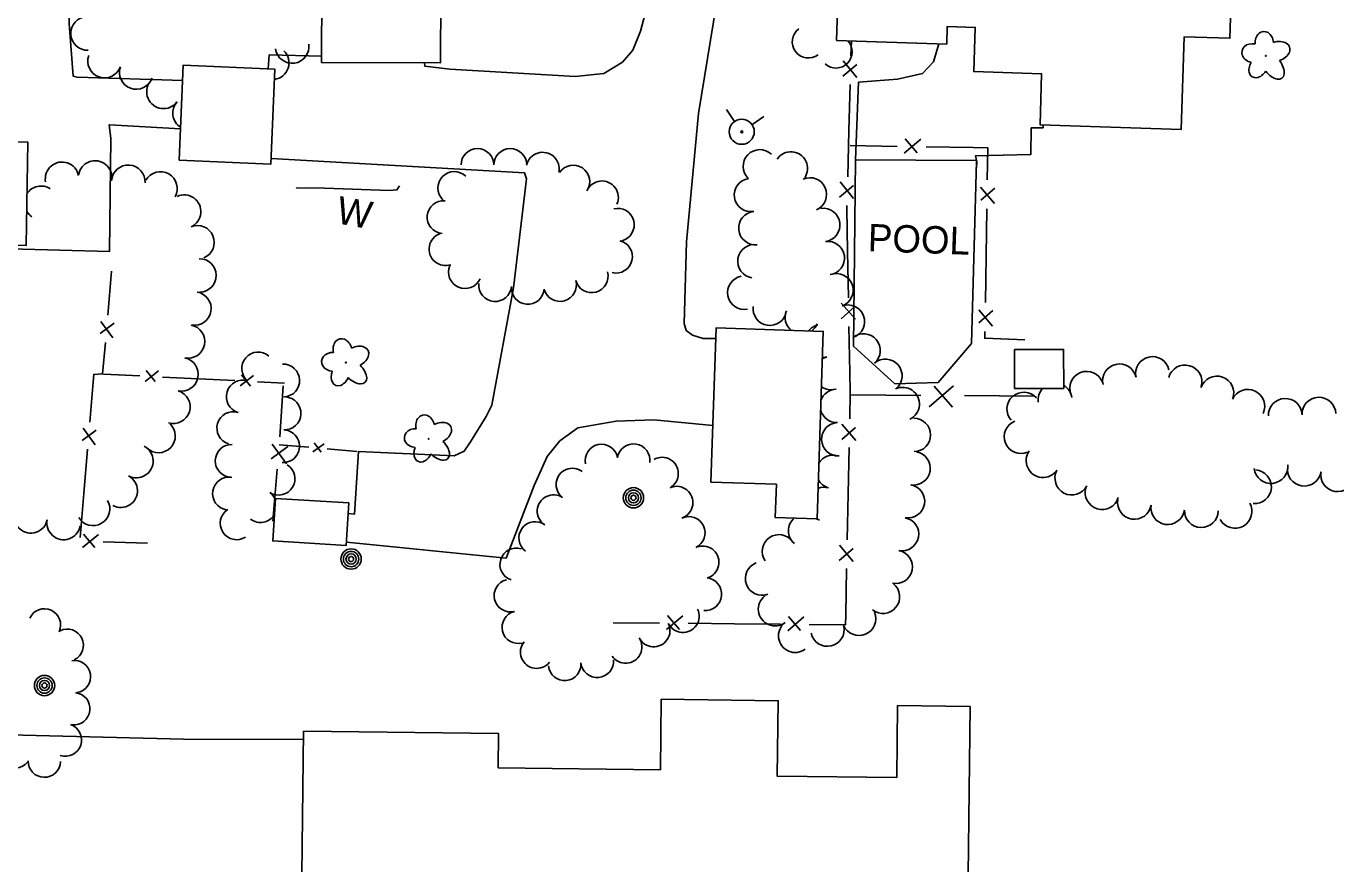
# Model space of a CAD drawing. Extents: x 588843 to 2552415, y 180129 to 269402.
# Drawn here: x 600038.6 to 600324.7, y 183174.8 to 183357.9 of the extents above; entities that cross this region are included whole.
import ezdxf

# ---------------------------------------------------------------- set-up
doc = ezdxf.new("R2010")
doc.units = 0
for name, color, linetype in [('E_BLD', 7, 'Continuous'), ('E_BLD_Dash', 7, 'Continuous'), ('E_DWY', 7, 'Continuous'), ('E_FEN_P', 7, 'Continuous'), ('E_LAND_TreeLine_P', 7, 'Continuous'), ('E_LAND_Vegetation', 7, 'Continuous'), ('E_MISCPROP', 7, 'Continuous'), ('E_MISCPROP_Dash', 7, 'Continuous'), ('E_MISCPROP_Text', 7, 'Continuous'), ('E_PATH_Sidewalk', 7, 'Continuous'), ('E_STRUCT', 7, 'Continuous'), ('E_UTL_WHydrant', 7, 'Continuous'), ('E_WAL_Text', 7, 'Continuous')]:
    doc.layers.add(name, color=color, linetype=linetype)

# ---------------------------------------------------------------- blocks, each defined once
blk = doc.blocks.new('DTRE_4')
at = {"layer": 'E_LAND_Vegetation'}
blk.add_circle((-0.6, 0), 0.601, dxfattribs=at)
for centre, major_axis, ratio in [((-6.1, 17.5), (4.5, -16.3), 0.782863), ((13.3, 9), (-17.3, -9.6), 0.691916), ((-19.3, 0.5), (16.2, -0.4), 0.832022), ((-8.2, -17.2), (5.9, 15.9), 0.716896), ((11.6, -12.2), (-16.4, 15), 0.560249)]:
    blk.add_ellipse(centre, major_axis=major_axis, ratio=ratio, start_param=1.570796, end_param=4.712389, dxfattribs=at)
blk = doc.blocks.new('POLE_3')
at = {"layer": 'E_MISCPROP'}
for radius in [14.6, 11, 7.32, 3.66]:
    blk.add_circle((0, 0), radius, dxfattribs=at)
blk = doc.blocks.new('POOL')
at = {"layer": 'E_MISCPROP_Dash'}
blk.add_text('POOL', height=39.37, dxfattribs=at).set_placement((-68.1, -19.7))
blk = doc.blocks.new('HYD_3')
at = {"layer": 'E_UTL_WHydrant'}
for p, q in [((-12.6, 12.6), (-27.3, 27.3)), ((12.6, 12.6), (27.3, 27.3))]:
    blk.add_line(p, q, dxfattribs=at)
for radius in [18, 1.38]:
    blk.add_circle((0, 0), radius, dxfattribs=at)
blk = doc.blocks.new('W_5_1')
at = {"layer": 'E_WAL_Text'}
blk.add_text('W', height=39.4, dxfattribs=at).set_placement((-14.6, -19.7))

msp = doc.modelspace()

# ---------------------------------------------------------------- linework, layer by layer
at = {"layer": 'E_BLD'}
for points in [[(600099.87, 183406.44), (600116.04, 183406.35), (600115.97, 183392.54), (600125.12, 183392.49), (600125.04, 183379.02), (600129.23, 183379), (600129.07, 183349.88), (600103.07, 183350.02), (600103.16, 183366), (600089.06, 183366.07), (600089.15, 183382.53), (600099.74, 183382.48)], [(600273.96, 183389.57), (600302.66, 183388.64), (600301.58, 183355.29), (600291.63, 183355.61), (600290.97, 183335.37), (600260.1, 183336.37), (600260.46, 183347.52), (600245.64, 183348), (600245.96, 183357.66), (600239.83, 183357.86), (600239.71, 183354.03), (600215.64, 183354.81), (600216.49, 183381.16), (600240.84, 183380.38), (600240.75, 183377.54), (600251.33, 183377.19), (600251.61, 183385.76), (600273.82, 183385.04)], [(600092.94, 183348.55), (600092.04, 183327.79), (600072.01, 183328.66), (600072.91, 183349.42)], [(600019.07, 183332.93), (600038.93, 183332.6), (600038.55, 183309.96), (600018.7, 183310.28)], [(600188.2, 183258.23), (600189.31, 183291.94), (600212.74, 183291.17), (600211.39, 183250.2), (600202.26, 183250.5), (600202.5, 183257.76)], [(600254.51, 183287.21), (600265.26, 183287.25), (600265.29, 183278.72), (600254.54, 183278.68)], [(600093.02, 183254.67), (600109.07, 183253.7), (600108.51, 183244.41), (600092.46, 183245.38)], [(600098.5, 183147.2), (600099.18, 183203.75), (600141.8, 183203.24), (600141.71, 183195.78), (600177.14, 183195.36), (600177.33, 183210.75), (600202.89, 183210.45), (600202.7, 183193.94), (600228.8, 183193.63), (600228.99, 183209.37), (600244.83, 183209.18), (600244.02, 183141.6), (600173.16, 183142.45), (600172.93, 183122.99), (600123.23, 183123.58), (600123.51, 183146.9)]]:
    msp.add_lwpolyline(points, close=True, dxfattribs=at)
at = {"layer": 'E_BLD_Dash'}
msp.add_lwpolyline([(600246.24, 183328.4), (600245.11, 183288.57), (600237.83, 183280.05), (600228.39, 183279.76), (600219.37, 183287.94), (600219.79, 183328.73), (600246.17, 183328.53)], dxfattribs=at)
at = {"layer": 'E_DWY'}
for points in [[(600057.65, 183553.2), (600051.4, 183550.64), (600047.22, 183547.54), (600043.69, 183542.56), (600041.24, 183536.84), (600040.18, 183530.74), (600039.11, 183518.56), (600040.71, 183509.79), (600043.18, 183494.6), (600043.62, 183476.34), (600045.47, 183455.88), (600047.37, 183426.44), (600048.11, 183394.77), (600048, 183358.54), (600048.82, 183347), (600049.71, 183346.75), (600072.77, 183346.07)], [(600192.26, 183522.84), (600194.95, 183515.3), (600197.14, 183505.62), (600197.19, 183499.32), (600193.13, 183463.44), (600188.95, 183437.84), (600183.36, 183405.27), (600177.05, 183372.8), (600172.8, 183356.82), (600171.11, 183352.71), (600168.87, 183350.03), (600164.76, 183347.55), (600158.51, 183346.95), (600131.12, 183348.54), (600125.66, 183349.21), (600125.59, 183349.9)], [(600189.23, 183289.66), (600186.53, 183289.63), (600184.18, 183290.39), (600182.76, 183291.42), (600182.33, 183292.93), (600182.85, 183310.81), (600185.48, 183338.87), (600190.73, 183371), (600199.07, 183415.28), (600200, 183415.55), (600202.01, 183413.6), (600216.43, 183392.72), (600222.9, 183381.52), (600223.14, 183380.95)], [(600103.08, 183351.39), (600091.68, 183351.68), (600091.44, 183348.62)], [(600072.31, 183335.49), (600056.83, 183336.34), (600056.73, 183336.37), (600057.07, 183333.39), (600056.75, 183308.63), (600035.06, 183309.26)], [(600092.09, 183328.96), (600147.49, 183325.83), (600147.87, 183324.54), (600145.04, 183300.7), (600140.32, 183275.04), (600139.1, 183272.6), (600135.63, 183267.07), (600134.3, 183264.99), (600132.11, 183264), (600111.15, 183264.96), (600110.3, 183251.22), (600108.93, 183251.35)], [(600108.55, 183245.08), (600143.45, 183241.63), (600149.6, 183257.51), (600152.44, 183263.86), (600155.2, 183267.24), (600159.09, 183270.1), (600167.51, 183271.59), (600175.69, 183271.86), (600188.6, 183270.59)], [(599966.26, 183194.16), (599986.04, 183194.78), (599989.53, 183195.08), (599992.73, 183196.22), (599996.04, 183197.74), (599999.99, 183200.8), (600008.46, 183203.65), (600072.96, 183202.03), (600099.16, 183201.96)]]:
    msp.add_lwpolyline(points, dxfattribs=at)
at = {"layer": 'E_FEN_P'}
for p, q in [((600217.03, 183346.97), (600220.1, 183349.54)), ((600220.09, 183346.73), (600217.12, 183350.33)), ((600230.44, 183330.19), (600234.06, 183333.23)), ((600230.65, 183333.29), (600233.29, 183330.2)), ((600216.31, 183320.51), (600219.38, 183323.08)), ((600219.37, 183320.27), (600216.4, 183323.87)), ((600247.12, 183322.75), (600250.17, 183319.14)), ((600250.22, 183322.54), (600247.14, 183319.91)), ((600219.75, 183293.86), (600216.62, 183297.33)), ((600216.68, 183293.97), (600219.64, 183296.67)), ((600246.7, 183295.94), (600249.75, 183292.33)), ((600249.8, 183295.73), (600246.72, 183293.09)), ((600057.81, 183292.98), (600054.74, 183290.7)), ((600054.9, 183293.39), (600057.54, 183289.78)), ((600064.58, 183280.27), (600067.46, 183282.54)), ((600064.82, 183282.67), (600066.79, 183280.21)), ((600085.36, 183279.26), (600088.24, 183281.53)), ((600085.61, 183281.66), (600087.57, 183279.2)), ((600241.22, 183279.3), (600235.86, 183274.69)), ((600240.95, 183274.66), (600236.96, 183279.23)), ((600053.9, 183269.6), (600050.82, 183267.32)), ((600050.99, 183270), (600053.63, 183266.4)), ((600216.77, 183267.57), (600219.82, 183270.15)), ((600219.83, 183267.34), (600216.83, 183270.92)), ((600095.74, 183266.02), (600092.11, 183263.34)), ((600092.32, 183266.5), (600095.42, 183262.25)), ((600101.23, 183264.86), (600103.66, 183266.64)), ((600101.5, 183266.82), (600103.04, 183264.75)), ((600050.9, 183243.94), (600054.35, 183246.78)), ((600051.13, 183246.87), (600053.59, 183243.93)), ((600216.24, 183241.1), (600219.29, 183243.69)), ((600219.3, 183240.88), (600216.3, 183244.46)), ((600178.5, 183225.98), (600182.05, 183229.02)), ((600178.69, 183229.05), (600181.31, 183226.02)), ((600204.97, 183225.75), (600208.52, 183228.79)), ((600205.16, 183228.82), (600207.78, 183225.79))]:
    msp.add_line(p, q, dxfattribs=at)
for points in [[(600218.8, 183351.46), (600218.89, 183354.7)], [(600218.36, 183335.11), (600218.63, 183345.21)], [(600218.08, 183325), (600218.36, 183335.11)], [(600218.65, 183331.82), (600228.89, 183331.65)], [(600235.22, 183331.54), (600245.46, 183331.37)], [(600245.46, 183331.37), (600248.69, 183331.31), (600248.58, 183324.31)], [(600218.07, 183308.64), (600217.89, 183318.06), (600217.91, 183318.75)], [(600248.48, 183317.97), (600248.32, 183307.73)], [(600218.25, 183298.54), (600218.07, 183308.64)], [(600248.32, 183307.73), (600248.16, 183297.49)], [(600057.2, 183304.39), (600056.38, 183294.75)], [(600218.55, 183282.18), (600218.36, 183292.28)], [(600055.87, 183288.79), (600055.28, 183281.88), (600053.34, 183281.79), (600053.27, 183281)], [(600248.06, 183291.16), (600248.03, 183289.69), (600256.8, 183289.37)], [(600053.27, 183281), (600052.46, 183271.37)], [(600055.48, 183281.83), (600063.41, 183281.44)], [(600068.33, 183281.2), (600076.26, 183280.82)], [(600076.26, 183280.82), (600084.2, 183280.43)], [(600089.11, 183280.19), (600095, 183279.9)], [(600218.51, 183272.07), (600218.62, 183277.97), (600218.55, 183282.18)], [(600094.7, 183279.3), (600094.01, 183268.11)], [(600234.08, 183277.2), (600218.75, 183277.29)], [(600258.9, 183277.05), (600243.57, 183277.14)], [(600093.83, 183266.41), (600100.31, 183265.86)], [(600218.18, 183255.71), (600218.38, 183265.82)], [(600051.96, 183265.41), (600051.15, 183255.77)], [(600104.33, 183265.52), (600110.81, 183264.96)], [(600093.45, 183261.08), (600092.47, 183249.72)], [(600051.15, 183255.77), (600050.35, 183246.14)], [(600217.98, 183245.61), (600218.18, 183255.71)], [(600055.43, 183245.17), (600065.09, 183244.9)], [(600217.65, 183229.25), (600217.85, 183239.35)], [(600209.69, 183227.13), (600217.61, 183227.06), (600217.65, 183229.25)], [(600166.85, 183227.5), (600176.96, 183227.41)], [(600183.22, 183227.36), (600193.32, 183227.27)], [(600193.32, 183227.27), (600203.43, 183227.18)]]:
    msp.add_lwpolyline(points, dxfattribs=at)
at = {"layer": 'E_LAND_TreeLine_P'}
for centre, radius, start, end in [((600051.99, 183356.33), 3.67, 92.5237, 272.5237), ((600209.49, 183354.5), 3.53, 126.8024, 306.8024), ((600215.53, 183352.31), 3.53, 227.8059, 43.2741), ((600055.7, 183350.29), 3.67, 160.2854, 340.2854), ((600092.32, 183349.91), 3.67, 278.2103, 45.9779), ((600096.68, 183353.48), 3.67, 188.0003, 8.0003), ((600062.62, 183347.81), 3.67, 160.2854, 340.2854), ((600068.58, 183343.57), 3.67, 142.958, 322.958), ((600074.26, 183338.92), 3.67, 137.0211, 238.03), ((600137.18, 183327.58), 3.59, 0.0132, 180.0132), ((600144.35, 183327.58), 3.59, 0.0132, 180.0132), ((600151.43, 183326.76), 3.59, 347.5508, 167.5508), ((600198.88, 183327.28), 3.65, 46.4737, 226.4737), ((600205.66, 183326.82), 3.65, 325.936, 145.936), ((600046.41, 183324.57), 3.66, 10.936, 190.936), ((600053.63, 183324.85), 3.66, 351.1599, 171.1599), ((600060.89, 183323.9), 3.66, 356.3471, 176.3471), ((600067.92, 183322.45), 3.66, 330.3347, 150.3347), ((600132.12, 183322.55), 3.59, 45.665, 225.665), ((600158.12, 183323.94), 3.59, 326.443, 146.443), ((600041.82, 183319.32), 3.66, 57.1724, 147.2362), ((600164.38, 183320.49), 3.59, 336.2409, 156.2409), ((600196.94, 183321.02), 3.65, 98.9381, 278.9381), ((600209.82, 183321.15), 3.65, 293.6604, 113.6604), ((600073.08, 183317.39), 3.66, 294.6073, 114.6073), ((600036.85, 183314.06), 3.66, 38.9539, 60.2204), ((600041.82, 183319.32), 3.66, 210.8722, 237.1724), ((600129.78, 183316.19), 3.59, 84.9102, 264.9102), ((600167.85, 183314.5), 3.59, 284.4395, 104.4395), ((600197.89, 183313.78), 3.65, 95.5322, 275.5322), ((600212.74, 183314.46), 3.65, 277.8695, 97.8695), ((600076.01, 183310.67), 3.66, 292.6611, 112.6611), ((600130.2, 183309.17), 3.59, 109.0661, 289.0661), ((600167.45, 183307.53), 3.59, 256.5736, 76.5736), ((600197.7, 183306.54), 3.65, 80.9529, 260.9529), ((600213.74, 183307.22), 3.65, 277.8695, 97.8695), ((600076.44, 183303.42), 3.66, 270.5602, 90.5602), ((600134.45, 183304.15), 3.59, 156.2409, 336.2409), ((600162.13, 183303.25), 3.59, 195.4934, 15.4934), ((600195.49, 183299.65), 3.65, 100.936, 280.936), ((600215.63, 183300.2), 3.65, 289.9086, 109.9086), ((600141.04, 183301.33), 3.59, 175.0559, 355.0559), ((600148.18, 183300.72), 3.59, 175.0559, 355.0559), ((600155.21, 183301.34), 3.59, 195.4934, 15.4934), ((600075.33, 183296.18), 3.66, 260.8908, 80.8908), ((600201.06, 183296.13), 3.65, 171.496, 351.496), ((600208.06, 183294.25), 3.65, 156.7763, 231.3617), ((600218.12, 183293.34), 3.65, 289.9086, 109.9086), ((600073.93, 183288.98), 3.66, 258.919, 78.919), ((600212.5, 183289.12), 3.65, 105.4934, 143.7909), ((600208.06, 183294.25), 3.65, 304.8603, 336.7763), ((600221.56, 183287.02), 3.65, 310.6809, 130.6809), ((600089.28, 183283.09), 3.59, 49.1698, 229.1698), ((600072.52, 183281.79), 3.66, 258.919, 78.919), ((600094.73, 183280.45), 3.59, 272.8059, 92.8059), ((600214.46, 183282.08), 3.65, 105.4934, 121.6167), ((600212.5, 183289.12), 3.65, 270.7207, 285.4934), ((600226.32, 183281.48), 3.65, 310.6809, 130.6809), ((600277.48, 183280.38), 3.69, 12.5124, 192.5124), ((600284.68, 183281.99), 3.69, 12.6054, 192.6054), ((600291.78, 183280.14), 3.69, 344.5329, 164.5329), ((600085.9, 183276.93), 3.59, 73.3293, 253.3293), ((600270.3, 183278.75), 3.69, 21.0618, 201.0618), ((600298.75, 183277.72), 3.69, 340.7188, 160.7188), ((600070.74, 183274.69), 3.66, 252.9389, 72.9389), ((600215.7, 183274.92), 3.65, 92.5237, 161.2215), ((600214.46, 183282.08), 3.65, 234.6053, 285.4934), ((600230.1, 183275.31), 3.65, 295.2263, 115.2263), ((600256.56, 183274.2), 3.69, 41.509, 221.509), ((600263.39, 183276.23), 3.69, 137.8317, 187.465), ((600263.39, 183276.23), 3.69, 7.465, 58.9355), ((600305.51, 183274.81), 3.69, 334.8441, 154.8441), ((600095.03, 183273.27), 3.59, 267.1752, 87.1752), ((600313.68, 183272.84), 3.69, 2.183, 182.183), ((600321.05, 183273.1), 3.69, 1.9801, 181.9801), ((600083.84, 183270.05), 3.59, 73.3293, 253.3293), ((600215.7, 183274.92), 3.65, 195.0005, 272.5237), ((600232.55, 183268.55), 3.65, 270.5153, 90.5153), ((600255.98, 183268.17), 3.69, 112.4079, 292.4079), ((600067.49, 183268.32), 3.66, 226.6715, 46.6715), ((600094.69, 183266.09), 3.59, 267.3656, 87.3656), ((600216.02, 183267.62), 3.65, 92.5237, 272.5237), ((600062.65, 183262.85), 3.66, 242.2762, 62.2762), ((600083.47, 183262.88), 3.59, 88.1526, 268.1526), ((600164.28, 183262.96), 3.56, 12.2682, 192.2682), ((600171.29, 183263.03), 3.56, 351.2822, 171.2822), ((600177.51, 183260.11), 3.56, 299.371, 119.371), ((600214.9, 183260.49), 3.65, 74.371, 148.4394), ((600232.48, 183261.25), 3.65, 260.3178, 80.3178), ((600260.77, 183262.94), 3.69, 144.6777, 324.6777), ((600093.72, 183258.99), 3.59, 238.4256, 58.4256), ((600157.93, 183257.72), 3.56, 52.5696, 232.5696), ((600267.05, 183259.11), 3.69, 152.2681, 332.2681), ((600306.98, 183257.22), 3.69, 265.8428, 85.8428), ((600310.57, 183261.63), 3.69, 186.3343, 6.3343), ((600317.86, 183261.07), 3.69, 170.7031, 350.7031), ((600325.13, 183259.84), 3.69, 170.2435, 350.2435), ((600059.24, 183256.36), 3.66, 242.2762, 62.2762), ((600082.89, 183255.73), 3.59, 80.4865, 260.4865), ((600180.7, 183253.76), 3.56, 290.944, 110.944), ((600212.93, 183253.46), 3.65, 74.371, 111.3021), ((600214.9, 183260.49), 3.65, 207.7826, 254.371), ((600231.25, 183254.05), 3.65, 260.3178, 80.3178), ((600053.19, 183252.38), 3.66, 210.644, 30.644), ((600089.75, 183253), 3.59, 24.9582, 53.3335), ((600153.81, 183251.9), 3.56, 56.3367, 236.3367), ((600273.67, 183255.93), 3.69, 163.1357, 343.1357), ((600280.73, 183253.81), 3.69, 170.9917, 350.9917), ((600039.58, 183250.74), 3.66, 168.687, 348.687), ((600084.57, 183249.24), 3.59, 122.9473, 302.9473), ((600288.01, 183252.65), 3.69, 170.9917, 350.9917), ((600295.34, 183252), 3.69, 178.8332, 358.8332), ((600302.71, 183251.85), 3.69, 209.5329, 29.5329), ((600046.77, 183249.3), 3.66, 168.687, 348.687), ((600089.75, 183253), 3.59, 233.3335, 328.1267), ((600149.78, 183246.02), 3.56, 53.3335, 233.3335), ((600183.36, 183247.15), 3.56, 295.4258, 115.4258), ((600208.77, 183247.58), 3.65, 130.2285, 229.927), ((600212.93, 183253.46), 3.65, 242.8048, 254.371), ((600229.95, 183246.86), 3.65, 259.5654, 79.5654), ((600203.05, 183243.1), 3.65, 34.7603, 214.7603), ((600145.65, 183240.24), 3.56, 72.396, 252.396), ((600186.4, 183240.71), 3.56, 287.1062, 107.1062), ((600228.58, 183239.69), 3.65, 258.885, 78.885), ((600199.38, 183237.15), 3.65, 110.5292, 290.5292), ((600186.98, 183233.74), 3.56, 264.2368, 84.2368), ((600144.37, 183233.42), 3.56, 104.1158, 284.1158), ((600225.79, 183233.17), 3.65, 230.9857, 50.9857), ((600202.19, 183230.45), 3.65, 127.2243, 307.2243), ((600042.55, 183227.01), 3.54, 335.2807, 155.2807), ((600146.11, 183226.51), 3.56, 104.1158, 284.1158), ((600182.08, 183228.92), 3.56, 206.1911, 26.1911), ((600220.55, 183228.34), 3.65, 203.0308, 23.0308), ((600047.53, 183222.56), 3.54, 295.7946, 115.7946), ((600175.69, 183225.78), 3.56, 206.1911, 26.1911), ((600206.61, 183224.63), 3.65, 127.2243, 307.2243), ((600213.66, 183225.99), 3.65, 192.5126, 12.5126), ((600150.14, 183221.07), 3.56, 141.3455, 321.3455), ((600169.55, 183222.18), 3.56, 213.9087, 33.9087), ((600049.1, 183215.7), 3.54, 279.2513, 99.2513), ((600156.24, 183218.39), 3.56, 185.4085, 5.4085), ((600163.33, 183219.06), 3.56, 185.4085, 5.4085), ((600048.97, 183208.67), 3.54, 264.1234, 84.1234), ((600047.14, 183201.85), 3.54, 251.6872, 71.6872), ((600036.15, 183199.24), 3.54, 140.2254, 320.2254), ((600042.54, 183197.23), 3.54, 178.6712, 358.6712)]:
    msp.add_arc(centre, radius, start, end, dxfattribs=at)
at = {"layer": 'E_PATH_Sidewalk'}
for points in [[(600237.96, 183354.09), (600236.84, 183350.1), (600234.43, 183347.58), (600228.96, 183346.33), (600220.47, 183345.72), (600219.79, 183328.73)], [(600246.2, 183326.96), (600246.3, 183328.26), (600246.04, 183329.61), (600258.06, 183329.87), (600258.2, 183335.7), (600260.77, 183335.73), (600260.78, 183336.35)]]:
    msp.add_lwpolyline(points, dxfattribs=at)
at = {"layer": 'E_STRUCT'}
msp.add_lwpolyline([(600120.15, 183323.02), (600119.58, 183322.11), (600117.96, 183322.03), (600103.79, 183322.48), (600097.64, 183322.6), (600097.54, 183322.62)], dxfattribs=at)

# ---------------------------------------------------------------- block references
at = {"layer": 'E_LAND_Vegetation', "xscale": 0.1524003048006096}
for p, yscale, rotation in [((600309.53, 183351.41), 0.1524003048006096, -10.602578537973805), ((600108.52, 183284.36), 0.15240030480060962, -1.9830815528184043), ((600126.61, 183267.69), 0.15240030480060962, -1.9830815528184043)]:
    msp.add_blockref('DTRE_4', p, dxfattribs=dict(at, yscale=yscale, rotation=rotation))
at = {"layer": 'E_MISCPROP'}
for p, xscale, yscale, rotation in [((600171.27, 183254.81), 0.15240030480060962, 0.1524003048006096, -15.629032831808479), ((600109.56, 183241.42), 0.1524003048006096, 0.15240030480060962, -1.9830815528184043), ((600042.58, 183213.76), 0.15240030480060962, 0.1524003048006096, -15.629032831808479)]:
    msp.add_blockref('POLE_3', p, dxfattribs=dict(at, xscale=xscale, yscale=yscale, rotation=rotation))
at = {"layer": 'E_MISCPROP_Text', "xscale": 0.1524003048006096, "yscale": 0.15240030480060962, "rotation": -1.9830815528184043}
msp.add_blockref('POOL', (600232.88, 183311.36), dxfattribs=at)
at = {"layer": 'E_UTL_WHydrant', "xscale": 0.1524003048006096, "yscale": 0.1524003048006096, "rotation": -10.351626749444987}
msp.add_blockref('HYD_3', (600194.92, 183334.84), dxfattribs=at)
at = {"layer": 'E_WAL_Text', "xscale": 0.1524003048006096, "yscale": 0.1524003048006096, "rotation": -10.351626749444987}
msp.add_blockref('W_5_1', (600108.79, 183317.45), dxfattribs=at)

doc.saveas('drawing.dxf')
